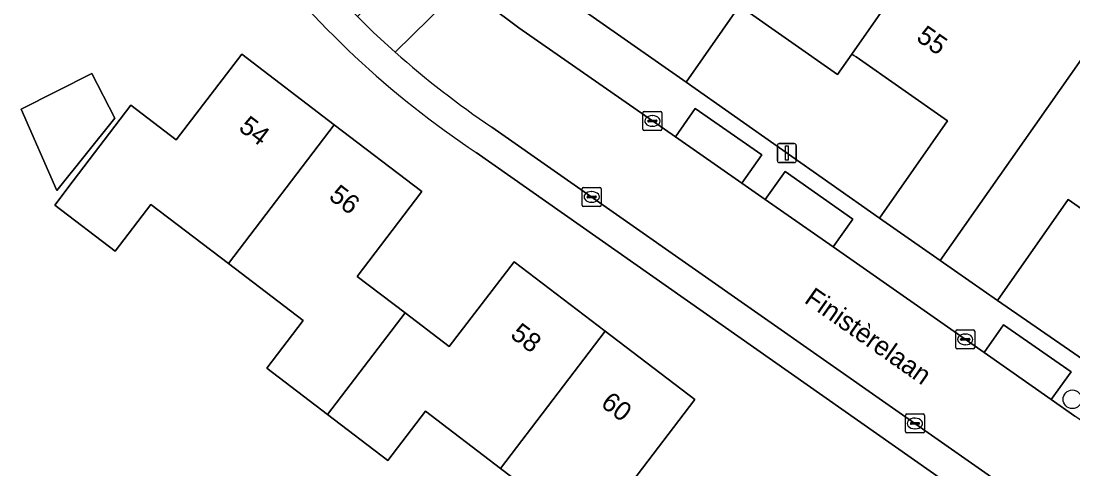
# Model space of a CAD drawing. Extents: x 158472 to 159562, y 388525 to 389606.
# Drawn here: x 158643.9 to 158699.2, y 389117.7 to 389141.3 of the extents above; entities that cross this region are included whole.
import ezdxf

# ---------------------------------------------------------------- set-up
doc = ezdxf.new("R2010")
doc.units = 0
for name, color, linetype in [('IMGEO_Boom', 7, 'Continuous'), ('IMGEO_Erf', 7, 'Continuous'), ('IMGEO_Kolk', 7, 'Continuous'), ('IMGEO_Lichtmast', 7, 'Continuous'), ('IMGEO_Openbare_ruimte_label', 7, 'Continuous'), ('IMGEO_Pand', 7, 'Continuous'), ('IMGEO_Pand_nummerreeks', 7, 'Continuous'), ('IMGEO_Parkeervlak_open', 7, 'Continuous'), ('IMGEO_Rijbaan_lokaal_open', 7, 'Continuous'), ('IMGEO_Voetpad_open', 7, 'Continuous')]:
    doc.layers.add(name, color=color, linetype=linetype)

msp = doc.modelspace()

# ---------------------------------------------------------------- linework, layer by layer
at = {"layer": 'IMGEO_Boom'}
msp.add_circle((158699.155, 389121.384), 0.489, dxfattribs=at)
at = {"layer": 'IMGEO_Erf'}
for points in [[(158687.572, 389139.529), (158686.821, 389138.453), (158681.673, 389142.055), (158678.87, 389138.048), (158689.021, 389130.907), (158692.594, 389136.016), (158687.793, 389139.374), (158687.673, 389139.458)], [(158643.94, 389136.635), (158647.661, 389138.511), (158648.861, 389136.154), (158645.816, 389132.351)], [(158705.497, 389119.481), (158709.162, 389124.721), (158704.114, 389128.252), (158698.933, 389131.877), (158695.221, 389126.57)]]:
    msp.add_lwpolyline(points, close=True, dxfattribs=at)
for points in [[(158660.036, 389120.591), (158656.852, 389123.02), (158658.764, 389125.526), (158654.833, 389128.524), (158650.765, 389131.627), (158648.887, 389129.165), (158645.71, 389131.588), (158646.678, 389132.857), (158649.71, 389136.832), (158652.092, 389135.016), (158655.527, 389139.519), (158660.391, 389135.809), (158664.997, 389132.295), (158661.599, 389127.84), (158664.107, 389125.927), (158666.433, 389124.152), (158669.833, 389128.609), (158674.62, 389124.957), (158679.33, 389121.365), (158676.023, 389117.031)], [(158698.976, 389112.491), (158667.837, 389134.355)], [(158673.09, 389114.728), (158669.124, 389117.753), (158665.184, 389120.758), (158663.21, 389118.17), (158660.036, 389120.591)]]:
    msp.add_lwpolyline(points, dxfattribs=at)
msp.add_arc((158695.238, 389175.428), 49.374, 217.4119, 236.2911, dxfattribs=at)
at = {"layer": 'IMGEO_Kolk'}
for p, q in [((158676.596, 389135.583), (158676.596, 389136.435)), ((158676.671, 389136.509), (158677.523, 389136.509)), ((158677.084, 389136.289), (158677.109, 389136.289)), ((158677.597, 389136.435), (158677.597, 389135.583)), ((158676.855, 389136.003), (158676.855, 389136.015)), ((158677.293, 389135.966), (158676.895, 389135.966)), ((158676.898, 389136.052), (158677.296, 389136.052)), ((158677.107, 389135.729), (158677.082, 389135.729)), ((158677.339, 389136.015), (158677.339, 389136.003)), ((158677.523, 389135.509), (158676.671, 389135.509)), ((158673.409, 389131.592), (158673.409, 389132.444)), ((158673.484, 389132.518), (158674.336, 389132.518)), ((158674.41, 389132.444), (158674.41, 389131.592)), ((158673.668, 389132.012), (158673.668, 389132.024)), ((158674.106, 389131.975), (158673.708, 389131.975)), ((158673.711, 389132.061), (158674.109, 389132.061)), ((158673.897, 389132.298), (158673.922, 389132.298)), ((158674.152, 389132.024), (158674.152, 389132.012)), ((158674.336, 389131.518), (158673.484, 389131.518)), ((158673.92, 389131.738), (158673.895, 389131.738)), ((158693.025, 389124.107), (158693.025, 389124.959)), ((158693.1, 389125.033), (158693.952, 389125.033)), ((158693.513, 389124.813), (158693.538, 389124.813)), ((158694.026, 389124.959), (158694.026, 389124.107)), ((158693.952, 389124.033), (158693.1, 389124.033)), ((158693.284, 389124.527), (158693.284, 389124.539)), ((158693.722, 389124.49), (158693.324, 389124.49)), ((158693.327, 389124.576), (158693.725, 389124.576)), ((158693.536, 389124.253), (158693.511, 389124.253)), ((158693.768, 389124.539), (158693.768, 389124.527)), ((158690.386, 389119.688), (158690.386, 389120.54)), ((158690.461, 389120.614), (158691.313, 389120.614)), ((158690.874, 389120.394), (158690.899, 389120.394)), ((158691.387, 389120.54), (158691.387, 389119.688)), ((158691.313, 389119.614), (158690.461, 389119.614)), ((158690.645, 389120.108), (158690.645, 389120.12)), ((158691.083, 389120.071), (158690.685, 389120.071)), ((158690.688, 389120.157), (158691.086, 389120.157)), ((158690.897, 389119.834), (158690.872, 389119.834)), ((158691.129, 389120.12), (158691.129, 389120.108))]:
    msp.add_line(p, q, dxfattribs=at)
for points in [[(158676.596, 389135.583), (158676.596, 389136.435)], [(158676.671, 389136.509), (158677.523, 389136.509)], [(158677.597, 389136.435), (158677.597, 389135.583)], [(158677.523, 389135.509), (158676.671, 389135.509)], [(158673.409, 389131.592), (158673.409, 389132.444)], [(158673.484, 389132.518), (158674.336, 389132.518)], [(158674.41, 389132.444), (158674.41, 389131.592)], [(158674.336, 389131.518), (158673.484, 389131.518)], [(158693.025, 389124.107), (158693.025, 389124.959)], [(158693.1, 389125.033), (158693.952, 389125.033)], [(158694.026, 389124.959), (158694.026, 389124.107)], [(158693.952, 389124.033), (158693.1, 389124.033)], [(158690.386, 389119.688), (158690.386, 389120.54)], [(158690.461, 389120.614), (158691.313, 389120.614)], [(158691.387, 389120.54), (158691.387, 389119.688)], [(158691.313, 389119.614), (158690.461, 389119.614)]]:
    msp.add_lwpolyline(points, dxfattribs=at)
for centre, radius, start, end in [((158676.673, 389136.433), 0.0765, 91.552, 178.448), ((158676.673, 389136.433), 0.0765, 91.552, 178.448), ((158677.521, 389136.433), 0.0765, 1.552, 88.448), ((158677.521, 389136.433), 0.0765, 1.552, 88.448), ((158676.895, 389136.012), 0.0403, 85.8775, 175.7526), ((158676.892, 389136.002), 0.0366, 178.938, 274.7102), ((158677.296, 389136.009), 0.043, 264.8664, 352.4533), ((158677.3, 389136.014), 0.0386, 1.7309, 96.639), ((158676.673, 389135.585), 0.0765, 181.552, 268.448), ((158676.673, 389135.585), 0.0765, 181.552, 268.448), ((158677.521, 389135.585), 0.0765, 271.552, 358.448), ((158677.521, 389135.585), 0.0765, 271.552, 358.448), ((158673.486, 389132.442), 0.0765, 91.552, 178.448), ((158673.486, 389132.442), 0.0765, 91.552, 178.448), ((158674.334, 389132.442), 0.0765, 1.552, 88.448), ((158674.334, 389132.442), 0.0765, 1.552, 88.448), ((158673.708, 389132.021), 0.0403, 85.8775, 175.7526), ((158673.705, 389132.011), 0.0366, 178.938, 274.7102), ((158674.109, 389132.018), 0.043, 264.8664, 352.4533), ((158674.113, 389132.023), 0.0386, 1.7309, 96.639), ((158673.486, 389131.594), 0.0765, 181.552, 268.448), ((158673.486, 389131.594), 0.0765, 181.552, 268.448), ((158674.334, 389131.594), 0.0765, 271.552, 358.448), ((158674.334, 389131.594), 0.0765, 271.552, 358.448), ((158693.102, 389124.957), 0.0765, 91.552, 178.448), ((158693.102, 389124.957), 0.0765, 91.552, 178.448), ((158693.95, 389124.957), 0.0765, 1.552, 88.448), ((158693.95, 389124.957), 0.0765, 1.552, 88.448), ((158693.102, 389124.109), 0.0765, 181.552, 268.448), ((158693.102, 389124.109), 0.0765, 181.552, 268.448), ((158693.324, 389124.536), 0.0403, 85.8775, 175.7526), ((158693.321, 389124.526), 0.0366, 178.938, 274.7102), ((158693.725, 389124.533), 0.043, 264.8664, 352.4533), ((158693.729, 389124.538), 0.0386, 1.7309, 96.639), ((158693.95, 389124.109), 0.0765, 271.552, 358.448), ((158693.95, 389124.109), 0.0765, 271.552, 358.448), ((158690.463, 389120.538), 0.0765, 91.552, 178.448), ((158690.463, 389120.538), 0.0765, 91.552, 178.448), ((158691.311, 389120.538), 0.0765, 1.552, 88.448), ((158691.311, 389120.538), 0.0765, 1.552, 88.448), ((158690.463, 389119.69), 0.0765, 181.552, 268.448), ((158690.463, 389119.69), 0.0765, 181.552, 268.448), ((158690.685, 389120.117), 0.0403, 85.8775, 175.7526), ((158690.682, 389120.107), 0.0366, 178.938, 274.7102), ((158691.086, 389120.114), 0.043, 264.8664, 352.4533), ((158691.09, 389120.119), 0.0386, 1.7309, 96.639), ((158691.311, 389119.69), 0.0765, 271.552, 358.448), ((158691.311, 389119.69), 0.0765, 271.552, 358.448)]:
    msp.add_arc(centre, radius, start, end, dxfattribs=at)
for centre, major_axis, ratio, start_param, end_param in [((158677.083, 389136.009), (-0.387, 0.002), 0.722429, 4.712389, 7.853982), ((158677.108, 389136.009), (-0.39, 0.002), 0.717154, 1.570796, 4.712389), ((158673.896, 389132.018), (-0.387, 0.002), 0.722429, 4.712389, 7.853982), ((158673.921, 389132.018), (-0.39, 0.002), 0.717154, 1.570796, 4.712389), ((158693.512, 389124.533), (-0.387, 0.002), 0.722429, 4.712389, 7.853982), ((158693.537, 389124.533), (-0.39, 0.002), 0.717154, 1.570796, 4.712389), ((158690.873, 389120.114), (-0.387, 0.002), 0.722429, 4.712389, 7.853982), ((158690.898, 389120.114), (-0.39, 0.002), 0.717154, 1.570796, 4.712389)]:
    msp.add_ellipse(centre, major_axis=major_axis, ratio=ratio, start_param=start_param, end_param=end_param, dxfattribs=at)
at = {"layer": 'IMGEO_Lichtmast'}
for p, q in [((158683.66, 389133.922), (158683.66, 389134.722)), ((158683.66, 389134.722), (158683.66, 389133.922)), ((158683.76, 389134.822), (158684.55, 389134.822)), ((158684.55, 389134.822), (158683.76, 389134.822)), ((158684.65, 389134.722), (158684.65, 389133.922)), ((158684.65, 389133.922), (158684.65, 389134.722)), ((158684.55, 389133.822), (158683.76, 389133.822)), ((158683.76, 389133.822), (158684.55, 389133.822))]:
    msp.add_line(p, q, dxfattribs=at)
msp.add_lwpolyline([(158684.08, 389134.697), (158684.23, 389134.697), (158684.23, 389133.947), (158684.08, 389133.947), (158684.08, 389134.697)], dxfattribs=at)
for centre, start, end in [((158683.76, 389134.722), 90, 180), ((158683.76, 389134.722), 90, 180), ((158684.55, 389134.722), 0, 90), ((158684.55, 389134.722), 360, 90), ((158683.76, 389133.922), 180, 270), ((158683.76, 389133.922), 180, 270), ((158684.55, 389133.922), 270, 0), ((158684.55, 389133.922), 270, 0)]:
    msp.add_arc(centre, 0.1, start, end, dxfattribs=at)
at = {"layer": 'IMGEO_Pand'}
for points in [[(158693.282, 389156.838), (158689.201, 389159.494), (158686.924, 389156.24), (158685.907, 389154.786), (158684.147, 389152.269), (158683.694, 389151.621), (158683.263, 389151.005), (158681.423, 389148.375), (158679.211, 389145.213), (158679.035, 389145.336), (158676.183, 389147.331), (158672.706, 389142.361), (158678.87, 389138.048), (158681.673, 389142.055), (158686.821, 389138.453), (158687.572, 389139.529), (158691.848, 389145.653), (158691.685, 389145.767), (158691.459, 389145.925), (158687.557, 389148.655)], [(158706.6, 389149.21), (158702.578, 389152.037), (158696.787, 389143.758), (158692.58, 389146.702), (158691.848, 389145.653), (158687.572, 389139.529), (158687.673, 389139.458), (158687.793, 389139.374), (158692.594, 389136.016), (158689.021, 389130.907), (158692.205, 389128.68)], [(158704.825, 389138.201), (158710.579, 389146.426), (158706.6, 389149.21), (158692.205, 389128.68), (158695.221, 389126.57), (158698.933, 389131.877), (158704.114, 389128.252), (158709.017, 389135.269), (158708.866, 389135.374)], [(158654.833, 389128.524), (158660.391, 389135.809), (158655.527, 389139.519), (158652.092, 389135.016), (158649.71, 389136.832), (158646.678, 389132.857), (158645.71, 389131.588), (158648.887, 389129.165), (158650.765, 389131.627)], [(158647.661, 389138.511), (158643.94, 389136.635), (158645.816, 389132.351), (158648.861, 389136.154)], [(158664.107, 389125.927), (158661.599, 389127.84), (158664.997, 389132.295), (158660.391, 389135.809), (158654.833, 389128.524), (158658.764, 389125.526), (158656.852, 389123.02), (158660.036, 389120.591)], [(158674.62, 389124.957), (158669.833, 389128.609), (158666.433, 389124.152), (158664.107, 389125.927), (158660.036, 389120.591), (158663.21, 389118.17), (158665.184, 389120.758), (158669.124, 389117.753)], [(158674.355, 389109.86), (158678.428, 389115.197), (158676.023, 389117.031), (158679.33, 389121.365), (158674.62, 389124.957), (158669.124, 389117.753), (158673.09, 389114.728), (158671.208, 389112.261)]]:
    msp.add_lwpolyline(points, close=True, dxfattribs=at)
at = {"layer": 'IMGEO_Parkeervlak_open'}
for points in [[(158681.802, 389132.741), (158682.838, 389134.223), (158679.337, 389136.657), (158678.316, 389135.175)], [(158686.589, 389129.391), (158687.626, 389130.849), (158684.068, 389133.353), (158683.027, 389131.885)], [(158698.044, 389121.368), (158699.087, 389122.82), (158695.539, 389125.304), (158694.513, 389123.837)]]:
    msp.add_lwpolyline(points, close=True, dxfattribs=at)
at = {"layer": 'IMGEO_Rijbaan_lokaal_open'}
msp.add_lwpolyline([(158667.201, 389143.189), (158666.252, 389144.107), (158665.288, 389145.12), (158661.617, 389141.493), (158662.458, 389140.667), (158663.593, 389139.621)], close=True, dxfattribs=at)
for points in [[(158663.593, 389139.621), (158662.458, 389140.667), (158661.617, 389141.493), (158660.036, 389143.166)], [(158668.668, 389135.691), (158700.051, 389113.689), (158712.105, 389105.251), (158715.048, 389109.451), (158714.59, 389109.772), (158710.878, 389112.337), (158703.009, 389117.912), (158699.282, 389120.506), (158698.044, 389121.368), (158694.513, 389123.837), (158686.589, 389129.391), (158683.027, 389131.885), (158681.802, 389132.741), (158678.316, 389135.175), (158670.083, 389140.909), (158668.417, 389142.153), (158667.201, 389143.189), (158663.593, 389139.621)], [(158719.28, 389100.228), (158714.375, 389103.662), (158712.105, 389105.251), (158700.051, 389113.689), (158668.668, 389135.691)], [(158667.837, 389134.355), (158698.976, 389112.491), (158701.475, 389110.704), (158720.018, 389097.701)]]:
    msp.add_lwpolyline(points, dxfattribs=at)
for centre, radius, start, end in [((158695.238, 389175.428), 49.374, 217.4119, 236.2911), ((158694.372, 389174.125), 46.237, 228.2662, 236.2265), ((158694.372, 389174.125), 46.237, 228.2662, 236.2265)]:
    msp.add_arc(centre, radius, start, end, dxfattribs=at)
at = {"layer": 'IMGEO_Voetpad_open'}
for points in [[(158669.597, 389143.467), (158668.417, 389142.153), (158670.083, 389140.909), (158678.316, 389135.175), (158679.337, 389136.657), (158682.838, 389134.223), (158681.802, 389132.741), (158683.027, 389131.885), (158684.068, 389133.353), (158687.626, 389130.849), (158686.589, 389129.391), (158694.513, 389123.837), (158695.539, 389125.304), (158699.087, 389122.82), (158698.044, 389121.368), (158699.282, 389120.506)], [(158730.482, 389101.889), (158728.054, 389103.678), (158725.014, 389105.804), (158721.878, 389107.998), (158711.658, 389115.172), (158708.635, 389117.286), (158705.497, 389119.481), (158695.221, 389126.57), (158692.205, 389128.68), (158689.021, 389130.907), (158678.87, 389138.048), (158672.706, 389142.361)]]:
    msp.add_lwpolyline(points, dxfattribs=at)

# ---------------------------------------------------------------- texts
at = {"layer": 'IMGEO_Openbare_ruimte_label'}
msp.add_text('Finistèrelaan', height=1, rotation=324.8953, dxfattribs=at).set_placement((158685.019, 389126.502))
at = {"layer": 'IMGEO_Pand_nummerreeks'}
for s, rotation, p in [('55', 325.0267, (158690.901, 389140.275)), ('54', 322.6524, (158655.312, 389135.557)), ('56', 322.6732, (158660.048, 389131.944)), ('58', 322.6648, (158669.583, 389124.674)), ('60', 322.6648, (158674.331, 389121.052))]:
    msp.add_text(s, height=1, rotation=rotation, dxfattribs=at).set_placement(p)

doc.saveas('drawing.dxf')
